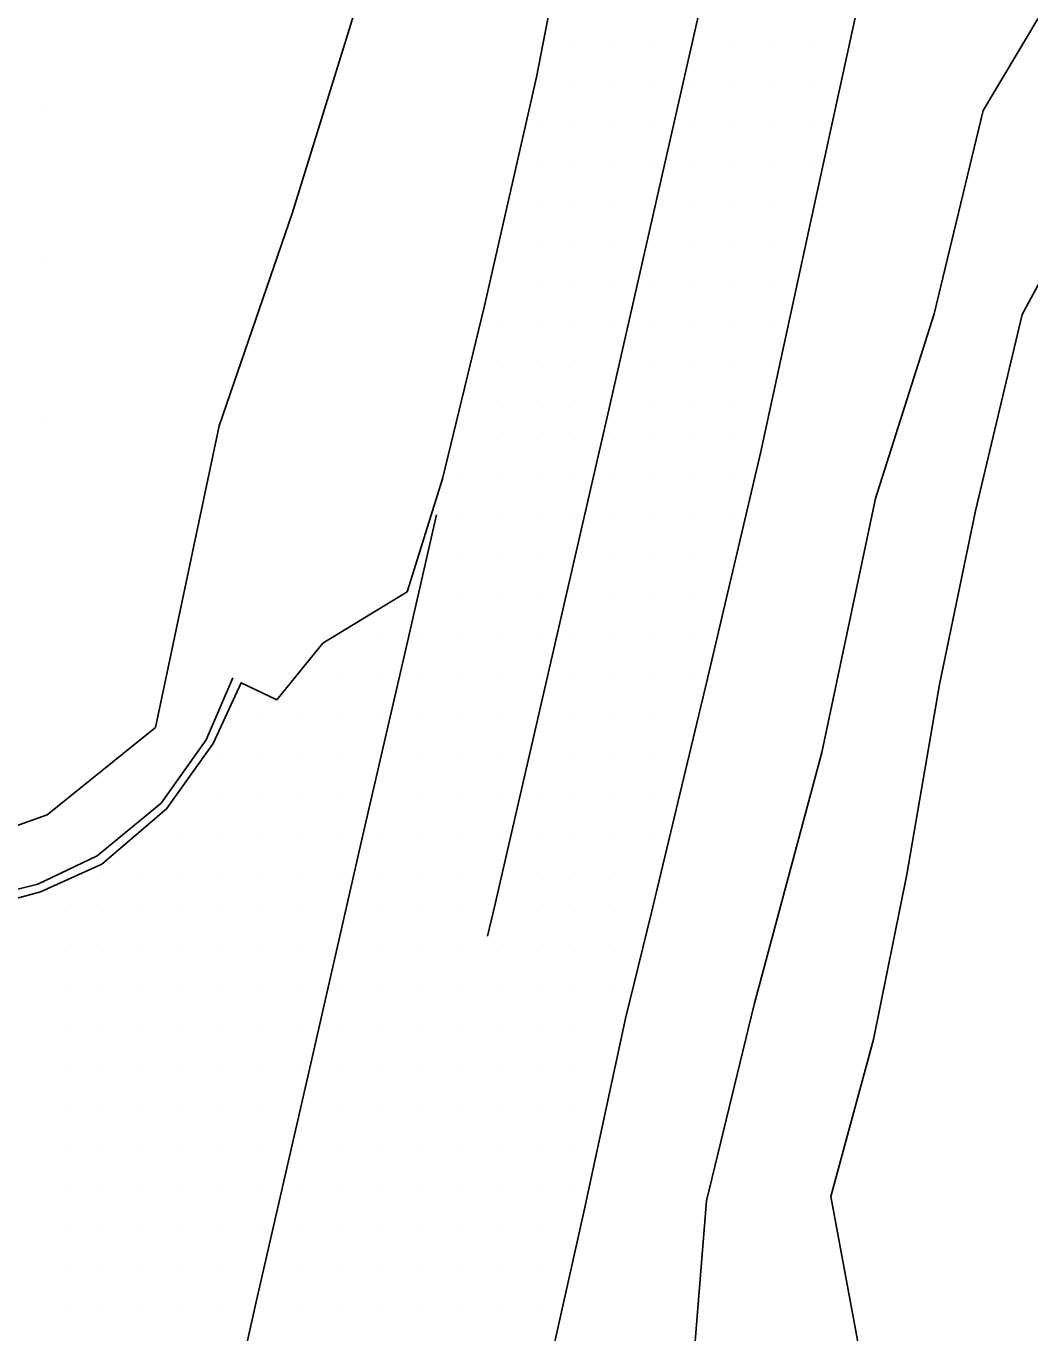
# Model space of a CAD drawing. Extents: x 1762120 to 1766775, y 709485 to 712965.
# Drawn here: x 1764033.8 to 1764097.6, y 711157 to 711240 of the extents above; entities that cross this region are included whole.
import ezdxf

# ---------------------------------------------------------------- set-up
doc = ezdxf.new("R2010")
doc.units = 0
for name, color, linetype in [('Exist DTM QL2 LIDAR Elevation Point', 7, 'Continuous'), ('Exist DTM Scan Elevation Point', 7, 'Continuous'), ('Exist Roads Curbs', 7, 'Continuous'), ('Exist Roads EOP', 7, 'Continuous'), ('Exist Roads EOT', 7, 'Continuous'), ('PH Exist DTM Breakline', 7, 'Continuous')]:
    doc.layers.add(name, color=color, linetype=linetype)

msp = doc.modelspace()

# ---------------------------------------------------------------- linework, layer by layer
at = {"layer": 'Exist DTM QL2 LIDAR Elevation Point'}
for p, q in [((1764034.988, 711234.992), (1764034.988, 711234.992)), ((1764034.988, 711224.991), (1764034.988, 711224.991)), ((1764034.988, 711214.989), (1764034.988, 711214.989))]:
    msp.add_line(p, q, dxfattribs=at)
at = {"layer": 'Exist DTM Scan Elevation Point'}
for p, q in [((1764068.75, 711238.75), (1764068.75, 711238.75)), ((1764071.25, 711238.75), (1764071.25, 711238.75)), ((1764073.75, 711238.75), (1764073.75, 711238.75)), ((1764078.75, 711238.75), (1764078.75, 711238.75)), ((1764081.25, 711238.75), (1764081.25, 711238.75)), ((1764083.75, 711238.75), (1764083.75, 711238.75)), ((1764068.75, 711236.25), (1764068.75, 711236.25)), ((1764071.25, 711236.25), (1764071.25, 711236.25)), ((1764073.75, 711236.25), (1764073.75, 711236.25)), ((1764076.25, 711236.25), (1764076.25, 711236.25)), ((1764078.75, 711236.25), (1764078.75, 711236.25)), ((1764081.25, 711236.25), (1764081.25, 711236.25)), ((1764083.75, 711236.25), (1764083.75, 711236.25)), ((1764066.25, 711233.75), (1764066.25, 711233.75)), ((1764068.75, 711233.75), (1764068.75, 711233.75)), ((1764071.25, 711233.75), (1764071.25, 711233.75)), ((1764073.75, 711233.75), (1764073.75, 711233.75)), ((1764076.25, 711233.75), (1764076.25, 711233.75)), ((1764078.75, 711233.75), (1764078.75, 711233.75)), ((1764081.25, 711233.75), (1764081.25, 711233.75)), ((1764083.75, 711233.75), (1764083.75, 711233.75)), ((1764066.25, 711231.25), (1764066.25, 711231.25)), ((1764068.75, 711231.25), (1764068.75, 711231.25)), ((1764071.25, 711231.25), (1764071.25, 711231.25)), ((1764073.75, 711231.25), (1764073.75, 711231.25)), ((1764076.25, 711231.25), (1764076.25, 711231.25)), ((1764078.75, 711231.25), (1764078.75, 711231.25)), ((1764081.25, 711231.25), (1764081.25, 711231.25)), ((1764083.75, 711231.25), (1764083.75, 711231.25)), ((1764066.25, 711228.75), (1764066.25, 711228.75)), ((1764068.75, 711228.75), (1764068.75, 711228.75)), ((1764071.25, 711228.75), (1764071.25, 711228.75)), ((1764076.25, 711228.75), (1764076.25, 711228.75)), ((1764078.75, 711228.75), (1764078.75, 711228.75)), ((1764081.25, 711228.75), (1764081.25, 711228.75)), ((1764066.25, 711226.25), (1764066.25, 711226.25)), ((1764068.75, 711226.25), (1764068.75, 711226.25)), ((1764071.25, 711226.25), (1764071.25, 711226.25)), ((1764076.25, 711226.25), (1764076.25, 711226.25)), ((1764078.75, 711226.25), (1764078.75, 711226.25)), ((1764081.25, 711226.25), (1764081.25, 711226.25)), ((1764066.25, 711223.75), (1764066.25, 711223.75)), ((1764068.75, 711223.75), (1764068.75, 711223.75)), ((1764071.25, 711223.75), (1764071.25, 711223.75)), ((1764073.75, 711223.75), (1764073.75, 711223.75)), ((1764076.25, 711223.75), (1764076.25, 711223.75)), ((1764078.75, 711223.75), (1764078.75, 711223.75)), ((1764081.25, 711223.75), (1764081.25, 711223.75)), ((1764063.75, 711221.25), (1764063.75, 711221.25)), ((1764066.25, 711221.25), (1764066.25, 711221.25)), ((1764068.75, 711221.25), (1764068.75, 711221.25)), ((1764071.25, 711221.25), (1764071.25, 711221.25)), ((1764073.75, 711221.25), (1764073.75, 711221.25)), ((1764076.25, 711221.25), (1764076.25, 711221.25)), ((1764078.75, 711221.25), (1764078.75, 711221.25)), ((1764081.25, 711221.25), (1764081.25, 711221.25)), ((1764063.75, 711218.75), (1764063.75, 711218.75)), ((1764066.25, 711218.75), (1764066.25, 711218.75)), ((1764068.75, 711218.75), (1764068.75, 711218.75)), ((1764073.75, 711218.75), (1764073.75, 711218.75)), ((1764076.25, 711218.75), (1764076.25, 711218.75)), ((1764078.75, 711218.75), (1764078.75, 711218.75)), ((1764081.25, 711218.75), (1764081.25, 711218.75)), ((1764063.75, 711216.25), (1764063.75, 711216.25)), ((1764066.25, 711216.25), (1764066.25, 711216.25)), ((1764068.75, 711216.25), (1764068.75, 711216.25)), ((1764073.75, 711216.25), (1764073.75, 711216.25)), ((1764076.25, 711216.25), (1764076.25, 711216.25)), ((1764078.75, 711216.25), (1764078.75, 711216.25)), ((1764063.75, 711213.75), (1764063.75, 711213.75)), ((1764066.25, 711213.75), (1764066.25, 711213.75)), ((1764068.75, 711213.75), (1764068.75, 711213.75)), ((1764071.25, 711213.75), (1764071.25, 711213.75)), ((1764073.75, 711213.75), (1764073.75, 711213.75)), ((1764076.25, 711213.75), (1764076.25, 711213.75)), ((1764078.75, 711213.75), (1764078.75, 711213.75)), ((1764061.25, 711211.25), (1764061.25, 711211.25)), ((1764063.75, 711211.25), (1764063.75, 711211.25)), ((1764066.25, 711211.25), (1764066.25, 711211.25)), ((1764068.75, 711211.25), (1764068.75, 711211.25)), ((1764071.25, 711211.25), (1764071.25, 711211.25)), ((1764073.75, 711211.25), (1764073.75, 711211.25)), ((1764076.25, 711211.25), (1764076.25, 711211.25)), ((1764078.75, 711211.25), (1764078.75, 711211.25)), ((1764061.25, 711208.75), (1764061.25, 711208.75)), ((1764063.75, 711208.75), (1764063.75, 711208.75)), ((1764066.25, 711208.75), (1764066.25, 711208.75)), ((1764068.75, 711208.75), (1764068.75, 711208.75)), ((1764071.25, 711208.75), (1764071.25, 711208.75)), ((1764073.75, 711208.75), (1764073.75, 711208.75)), ((1764076.25, 711208.75), (1764076.25, 711208.75)), ((1764078.75, 711208.75), (1764078.75, 711208.75)), ((1764061.25, 711206.25), (1764061.25, 711206.25)), ((1764063.75, 711206.25), (1764063.75, 711206.25)), ((1764066.25, 711206.25), (1764066.25, 711206.25)), ((1764071.25, 711206.25), (1764071.25, 711206.25)), ((1764073.75, 711206.25), (1764073.75, 711206.25)), ((1764076.25, 711206.25), (1764076.25, 711206.25)), ((1764061.25, 711203.75), (1764061.25, 711203.75)), ((1764063.75, 711203.75), (1764063.75, 711203.75)), ((1764066.25, 711203.75), (1764066.25, 711203.75)), ((1764068.75, 711203.75), (1764068.75, 711203.75)), ((1764071.25, 711203.75), (1764071.25, 711203.75)), ((1764073.75, 711203.75), (1764073.75, 711203.75)), ((1764076.25, 711203.75), (1764076.25, 711203.75)), ((1764056.25, 711201.25), (1764056.25, 711201.25)), ((1764058.75, 711201.25), (1764058.75, 711201.25)), ((1764061.25, 711201.25), (1764061.25, 711201.25)), ((1764063.75, 711201.25), (1764063.75, 711201.25)), ((1764066.25, 711201.25), (1764066.25, 711201.25)), ((1764068.75, 711201.25), (1764068.75, 711201.25)), ((1764071.25, 711201.25), (1764071.25, 711201.25)), ((1764073.75, 711201.25), (1764073.75, 711201.25)), ((1764076.25, 711201.25), (1764076.25, 711201.25)), ((1764053.75, 711198.75), (1764053.75, 711198.75)), ((1764056.25, 711198.75), (1764056.25, 711198.75)), ((1764058.75, 711198.75), (1764058.75, 711198.75)), ((1764061.25, 711198.75), (1764061.25, 711198.75)), ((1764063.75, 711198.75), (1764063.75, 711198.75)), ((1764066.25, 711198.75), (1764066.25, 711198.75)), ((1764068.75, 711198.75), (1764068.75, 711198.75)), ((1764071.25, 711198.75), (1764071.25, 711198.75)), ((1764073.75, 711198.75), (1764073.75, 711198.75)), ((1764076.25, 711198.75), (1764076.25, 711198.75)), ((1764048.75, 711196.25), (1764048.75, 711196.25)), ((1764051.25, 711196.25), (1764051.25, 711196.25)), ((1764053.75, 711196.25), (1764053.75, 711196.25)), ((1764056.25, 711196.25), (1764056.25, 711196.25)), ((1764058.75, 711196.25), (1764058.75, 711196.25)), ((1764061.25, 711196.25), (1764061.25, 711196.25)), ((1764063.75, 711196.25), (1764063.75, 711196.25)), ((1764068.75, 711196.25), (1764068.75, 711196.25)), ((1764071.25, 711196.25), (1764071.25, 711196.25)), ((1764073.75, 711196.25), (1764073.75, 711196.25)), ((1764046.25, 711193.75), (1764046.25, 711193.75)), ((1764048.75, 711193.75), (1764048.75, 711193.75)), ((1764051.25, 711193.75), (1764051.25, 711193.75)), ((1764053.75, 711193.75), (1764053.75, 711193.75)), ((1764058.75, 711193.75), (1764058.75, 711193.75)), ((1764061.25, 711193.75), (1764061.25, 711193.75)), ((1764063.75, 711193.75), (1764063.75, 711193.75)), ((1764068.75, 711193.75), (1764068.75, 711193.75)), ((1764071.25, 711193.75), (1764071.25, 711193.75)), ((1764073.75, 711193.75), (1764073.75, 711193.75)), ((1764046.25, 711191.25), (1764046.25, 711191.25)), ((1764048.75, 711191.25), (1764048.75, 711191.25)), ((1764051.25, 711191.25), (1764051.25, 711191.25)), ((1764053.75, 711191.25), (1764053.75, 711191.25)), ((1764058.75, 711191.25), (1764058.75, 711191.25)), ((1764061.25, 711191.25), (1764061.25, 711191.25)), ((1764063.75, 711191.25), (1764063.75, 711191.25)), ((1764066.25, 711191.25), (1764066.25, 711191.25)), ((1764068.75, 711191.25), (1764068.75, 711191.25)), ((1764071.25, 711191.25), (1764071.25, 711191.25)), ((1764073.75, 711191.25), (1764073.75, 711191.25)), ((1764043.75, 711188.75), (1764043.75, 711188.75)), ((1764046.25, 711188.75), (1764046.25, 711188.75)), ((1764048.75, 711188.75), (1764048.75, 711188.75)), ((1764051.25, 711188.75), (1764051.25, 711188.75)), ((1764053.75, 711188.75), (1764053.75, 711188.75)), ((1764056.25, 711188.75), (1764056.25, 711188.75)), ((1764058.75, 711188.75), (1764058.75, 711188.75)), ((1764061.25, 711188.75), (1764061.25, 711188.75)), ((1764063.75, 711188.75), (1764063.75, 711188.75)), ((1764066.25, 711188.75), (1764066.25, 711188.75)), ((1764068.75, 711188.75), (1764068.75, 711188.75)), ((1764071.25, 711188.75), (1764071.25, 711188.75)), ((1764073.75, 711188.75), (1764073.75, 711188.75)), ((1764038.75, 711186.25), (1764038.75, 711186.25)), ((1764041.25, 711186.25), (1764041.25, 711186.25)), ((1764043.75, 711186.25), (1764043.75, 711186.25)), ((1764046.25, 711186.25), (1764046.25, 711186.25)), ((1764048.75, 711186.25), (1764048.75, 711186.25)), ((1764051.25, 711186.25), (1764051.25, 711186.25)), ((1764053.75, 711186.25), (1764053.75, 711186.25)), ((1764056.25, 711186.25), (1764056.25, 711186.25)), ((1764058.75, 711186.25), (1764058.75, 711186.25)), ((1764061.25, 711186.25), (1764061.25, 711186.25)), ((1764066.25, 711186.25), (1764066.25, 711186.25)), ((1764068.75, 711186.25), (1764068.75, 711186.25)), ((1764071.25, 711186.25), (1764071.25, 711186.25)), ((1764036.25, 711183.75), (1764036.25, 711183.75)), ((1764038.75, 711183.75), (1764038.75, 711183.75)), ((1764041.25, 711183.75), (1764041.25, 711183.75)), ((1764043.75, 711183.75), (1764043.75, 711183.75)), ((1764046.25, 711183.75), (1764046.25, 711183.75)), ((1764048.75, 711183.75), (1764048.75, 711183.75)), ((1764051.25, 711183.75), (1764051.25, 711183.75)), ((1764056.25, 711183.75), (1764056.25, 711183.75)), ((1764058.75, 711183.75), (1764058.75, 711183.75)), ((1764061.25, 711183.75), (1764061.25, 711183.75)), ((1764066.25, 711183.75), (1764066.25, 711183.75)), ((1764068.75, 711183.75), (1764068.75, 711183.75)), ((1764071.25, 711183.75), (1764071.25, 711183.75)), ((1764036.25, 711181.25), (1764036.25, 711181.25)), ((1764038.75, 711181.25), (1764038.75, 711181.25)), ((1764041.25, 711181.25), (1764041.25, 711181.25)), ((1764043.75, 711181.25), (1764043.75, 711181.25)), ((1764046.25, 711181.25), (1764046.25, 711181.25)), ((1764048.75, 711181.25), (1764048.75, 711181.25)), ((1764051.25, 711181.25), (1764051.25, 711181.25)), ((1764056.25, 711181.25), (1764056.25, 711181.25)), ((1764058.75, 711181.25), (1764058.75, 711181.25)), ((1764061.25, 711181.25), (1764061.25, 711181.25)), ((1764063.75, 711181.25), (1764063.75, 711181.25)), ((1764066.25, 711181.25), (1764066.25, 711181.25)), ((1764068.75, 711181.25), (1764068.75, 711181.25)), ((1764071.25, 711181.25), (1764071.25, 711181.25)), ((1764036.25, 711178.75), (1764036.25, 711178.75)), ((1764038.75, 711178.75), (1764038.75, 711178.75)), ((1764041.25, 711178.75), (1764041.25, 711178.75)), ((1764043.75, 711178.75), (1764043.75, 711178.75)), ((1764046.25, 711178.75), (1764046.25, 711178.75)), ((1764048.75, 711178.75), (1764048.75, 711178.75)), ((1764051.25, 711178.75), (1764051.25, 711178.75)), ((1764053.75, 711178.75), (1764053.75, 711178.75)), ((1764056.25, 711178.75), (1764056.25, 711178.75)), ((1764058.75, 711178.75), (1764058.75, 711178.75)), ((1764061.25, 711178.75), (1764061.25, 711178.75)), ((1764063.75, 711178.75), (1764063.75, 711178.75)), ((1764066.25, 711178.75), (1764066.25, 711178.75)), ((1764068.75, 711178.75), (1764068.75, 711178.75)), ((1764071.25, 711178.75), (1764071.25, 711178.75)), ((1764036.25, 711176.25), (1764036.25, 711176.25)), ((1764038.75, 711176.25), (1764038.75, 711176.25)), ((1764041.25, 711176.25), (1764041.25, 711176.25)), ((1764043.75, 711176.25), (1764043.75, 711176.25)), ((1764046.25, 711176.25), (1764046.25, 711176.25)), ((1764048.75, 711176.25), (1764048.75, 711176.25)), ((1764051.25, 711176.25), (1764051.25, 711176.25)), ((1764053.75, 711176.25), (1764053.75, 711176.25)), ((1764056.25, 711176.25), (1764056.25, 711176.25)), ((1764058.75, 711176.25), (1764058.75, 711176.25)), ((1764061.25, 711176.25), (1764061.25, 711176.25)), ((1764063.75, 711176.25), (1764063.75, 711176.25)), ((1764066.25, 711176.25), (1764066.25, 711176.25)), ((1764068.75, 711176.25), (1764068.75, 711176.25)), ((1764036.25, 711173.75), (1764036.25, 711173.75)), ((1764038.75, 711173.75), (1764038.75, 711173.75)), ((1764041.25, 711173.75), (1764041.25, 711173.75)), ((1764043.75, 711173.75), (1764043.75, 711173.75)), ((1764046.25, 711173.75), (1764046.25, 711173.75)), ((1764048.75, 711173.75), (1764048.75, 711173.75)), ((1764051.25, 711173.75), (1764051.25, 711173.75)), ((1764053.75, 711173.75), (1764053.75, 711173.75)), ((1764056.25, 711173.75), (1764056.25, 711173.75)), ((1764058.75, 711173.75), (1764058.75, 711173.75)), ((1764061.25, 711173.75), (1764061.25, 711173.75)), ((1764063.75, 711173.75), (1764063.75, 711173.75)), ((1764066.25, 711173.75), (1764066.25, 711173.75)), ((1764068.75, 711173.75), (1764068.75, 711173.75)), ((1764036.25, 711171.25), (1764036.25, 711171.25)), ((1764038.75, 711171.25), (1764038.75, 711171.25)), ((1764041.25, 711171.25), (1764041.25, 711171.25)), ((1764043.75, 711171.25), (1764043.75, 711171.25)), ((1764046.25, 711171.25), (1764046.25, 711171.25)), ((1764048.75, 711171.25), (1764048.75, 711171.25)), ((1764053.75, 711171.25), (1764053.75, 711171.25)), ((1764056.25, 711171.25), (1764056.25, 711171.25)), ((1764058.75, 711171.25), (1764058.75, 711171.25)), ((1764061.25, 711171.25), (1764061.25, 711171.25)), ((1764063.75, 711171.25), (1764063.75, 711171.25)), ((1764066.25, 711171.25), (1764066.25, 711171.25)), ((1764068.75, 711171.25), (1764068.75, 711171.25)), ((1764036.25, 711168.75), (1764036.25, 711168.75)), ((1764038.75, 711168.75), (1764038.75, 711168.75)), ((1764041.25, 711168.75), (1764041.25, 711168.75)), ((1764043.75, 711168.75), (1764043.75, 711168.75)), ((1764046.25, 711168.75), (1764046.25, 711168.75)), ((1764048.75, 711168.75), (1764048.75, 711168.75)), ((1764051.25, 711168.75), (1764051.25, 711168.75)), ((1764053.75, 711168.75), (1764053.75, 711168.75)), ((1764056.25, 711168.75), (1764056.25, 711168.75)), ((1764058.75, 711168.75), (1764058.75, 711168.75)), ((1764061.25, 711168.75), (1764061.25, 711168.75)), ((1764063.75, 711168.75), (1764063.75, 711168.75)), ((1764066.25, 711168.75), (1764066.25, 711168.75)), ((1764068.75, 711168.75), (1764068.75, 711168.75)), ((1764036.25, 711166.25), (1764036.25, 711166.25)), ((1764038.75, 711166.25), (1764038.75, 711166.25)), ((1764041.25, 711166.25), (1764041.25, 711166.25)), ((1764043.75, 711166.25), (1764043.75, 711166.25)), ((1764046.25, 711166.25), (1764046.25, 711166.25)), ((1764048.75, 711166.25), (1764048.75, 711166.25)), ((1764051.25, 711166.25), (1764051.25, 711166.25)), ((1764053.75, 711166.25), (1764053.75, 711166.25)), ((1764056.25, 711166.25), (1764056.25, 711166.25)), ((1764058.75, 711166.25), (1764058.75, 711166.25)), ((1764061.25, 711166.25), (1764061.25, 711166.25)), ((1764063.75, 711166.25), (1764063.75, 711166.25)), ((1764066.25, 711166.25), (1764066.25, 711166.25)), ((1764068.75, 711166.25), (1764068.75, 711166.25)), ((1764036.25, 711163.75), (1764036.25, 711163.75)), ((1764038.75, 711163.75), (1764038.75, 711163.75)), ((1764041.25, 711163.75), (1764041.25, 711163.75)), ((1764043.75, 711163.75), (1764043.75, 711163.75)), ((1764046.25, 711163.75), (1764046.25, 711163.75)), ((1764048.75, 711163.75), (1764048.75, 711163.75)), ((1764051.25, 711163.75), (1764051.25, 711163.75)), ((1764053.75, 711163.75), (1764053.75, 711163.75)), ((1764056.25, 711163.75), (1764056.25, 711163.75)), ((1764058.75, 711163.75), (1764058.75, 711163.75)), ((1764061.25, 711163.75), (1764061.25, 711163.75)), ((1764063.75, 711163.75), (1764063.75, 711163.75)), ((1764066.25, 711163.75), (1764066.25, 711163.75)), ((1764036.25, 711161.25), (1764036.25, 711161.25)), ((1764038.75, 711161.25), (1764038.75, 711161.25)), ((1764041.25, 711161.25), (1764041.25, 711161.25)), ((1764043.75, 711161.25), (1764043.75, 711161.25)), ((1764046.25, 711161.25), (1764046.25, 711161.25)), ((1764051.25, 711161.25), (1764051.25, 711161.25)), ((1764053.75, 711161.25), (1764053.75, 711161.25)), ((1764056.25, 711161.25), (1764056.25, 711161.25)), ((1764058.75, 711161.25), (1764058.75, 711161.25)), ((1764061.25, 711161.25), (1764061.25, 711161.25)), ((1764063.75, 711161.25), (1764063.75, 711161.25)), ((1764066.25, 711161.25), (1764066.25, 711161.25)), ((1764036.25, 711158.75), (1764036.25, 711158.75)), ((1764038.75, 711158.75), (1764038.75, 711158.75)), ((1764041.25, 711158.75), (1764041.25, 711158.75)), ((1764043.75, 711158.75), (1764043.75, 711158.75)), ((1764046.25, 711158.75), (1764046.25, 711158.75)), ((1764051.25, 711158.75), (1764051.25, 711158.75)), ((1764053.75, 711158.75), (1764053.75, 711158.75)), ((1764056.25, 711158.75), (1764056.25, 711158.75)), ((1764058.75, 711158.75), (1764058.75, 711158.75)), ((1764061.25, 711158.75), (1764061.25, 711158.75)), ((1764063.75, 711158.75), (1764063.75, 711158.75)), ((1764066.25, 711158.75), (1764066.25, 711158.75))]:
    msp.add_line(p, q, dxfattribs=at)
at = {"layer": 'Exist Roads Curbs'}
msp.add_lwpolyline([(1764046.968, 711198.602), (1764045.278, 711194.677), (1764042.417, 711190.646), (1764038.35, 711187.29), (1764034.581, 711185.503), (1764030.593, 711184.508), (1764028.752, 711184.476), (1764023.806, 711184.991)], dxfattribs=at)
at = {"layer": 'Exist Roads EOP'}
for points in [[(1764098.757, 711291.73), (1764096.91, 711285.871), (1764093.443, 711271.466), (1764090.006, 711256.868), (1764086.861, 711242.21), (1764083.676, 711227.529), (1764080.489, 711212.881), (1764077.06, 711198.288), (1764073.574, 711183.711), (1764071.911, 711176.962), (1764069.28, 711164.779), (1764067.168, 711155.307)], [(1764030.649, 711183.891), (1764034.754, 711185.015), (1764038.641, 711186.778), (1764042.757, 711190.282), (1764045.727, 711194.434), (1764047.507, 711198.292), (1764049.757, 711197.219), (1764052.695, 711200.808), (1764058.051, 711204.075), (1764060.283, 711211.252), (1764062.936, 711222.147), (1764066.253, 711236.762), (1764067.244, 711241.806)]]:
    msp.add_lwpolyline(points, dxfattribs=at)
at = {"layer": 'Exist Roads EOT'}
for points in [[(1764063.156, 711182.191), (1764063.588, 711184.056), (1764070.85, 711215.626), (1764076.959, 711242.489), (1764083.065, 711269.434), (1764086.54, 711284.233)], [(1764055.171, 711188.348), (1764058.057, 711200.891), (1764059.914, 711208.952)], [(1764037.636, 711111.357), (1764041.809, 711129.497), (1764045.156, 711144.175), (1764048.448, 711158.97), (1764051.852, 711173.828), (1764055.171, 711188.348)]]:
    msp.add_lwpolyline(points, dxfattribs=at)
at = {"layer": 'PH Exist DTM Breakline'}
for points in [[(1763974.786, 711202.497), (1763982.264, 711200.668), (1763991.094, 711198.237), (1763998.873, 711196.837), (1764005.891, 711195.046), (1764014.859, 711192.207), (1764023.965, 711189.073), (1764030.465, 711188.228), (1764035.179, 711189.901), (1764042.049, 711195.459), (1764046.108, 711214.606), (1764050.749, 711228.105), (1764055.861, 711244.658)], [(1764076.095, 711153.313), (1764077.063, 711165.393), (1764080.1, 711177.864), (1764084.392, 711193.871), (1764087.794, 711209.996), (1764091.526, 711221.723), (1764094.636, 711234.648), (1764098.105, 711240.458), (1764099.114, 711242.044), (1764100.727, 711238.252), (1764102.583, 711232.141), (1764100.225, 711227.433), (1764097.117, 711221.687), (1764094.144, 711209.208), (1764091.871, 711198.177), (1764089.792, 711186.108), (1764087.663, 711175.632), (1764084.959, 711165.668), (1764087.098, 711154.136)]]:
    msp.add_lwpolyline(points, dxfattribs=at)

doc.saveas('drawing.dxf')
